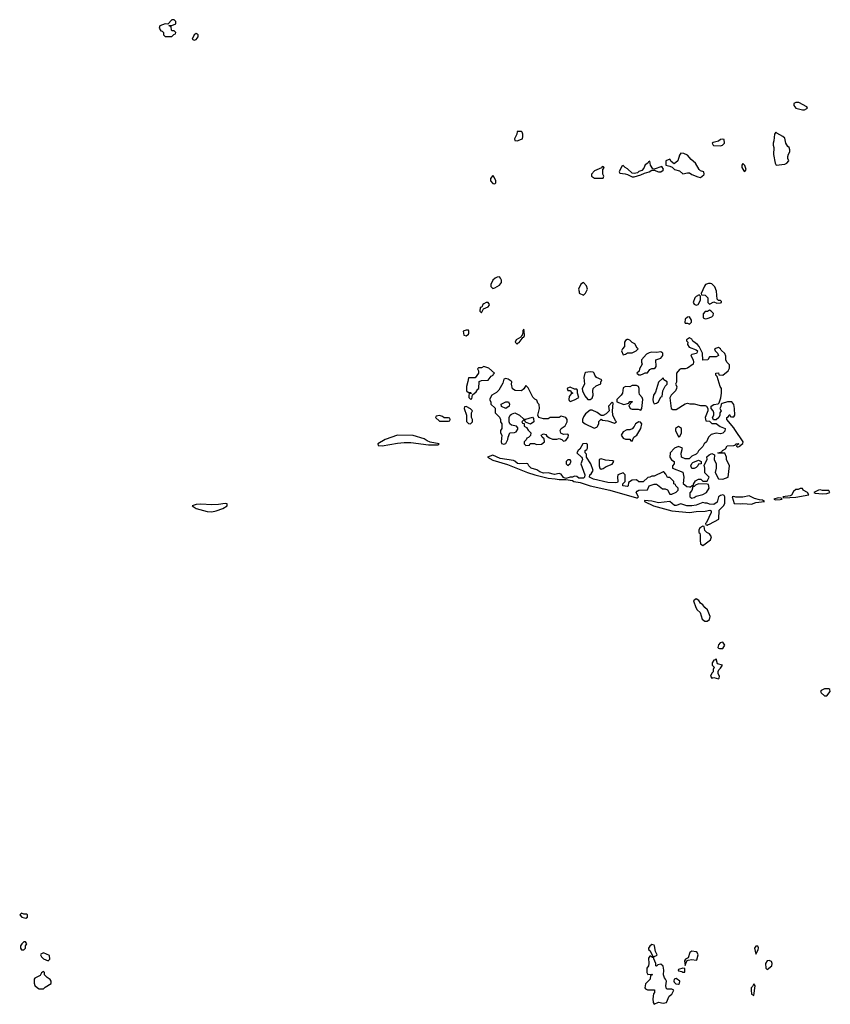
# Model space of a CAD drawing. Header units: inches. Extents: x 2789275 to 2951659, y 860290 to 1033804.
# Tile 296 of 316: x 2893534 to 2900862, y 1023362 to 1032266. Entities that reach past the tile are written whole.
import ezdxf

# ---------------------------------------------------------------- set-up
doc = ezdxf.new("R2010")
doc.units = ezdxf.units.IN
doc.header["$MEASUREMENT"] = 0
for name, color, linetype in [('C8092', 7, 'Continuous'), ('C8093', 7, 'Continuous'), ('C9002', 7, 'Continuous'), ('C9003', 7, 'Continuous')]:
    doc.layers.add(name, color=color, linetype=linetype)

msp = doc.modelspace()

# ---------------------------------------------------------------- linework, layer by layer
at = {"layer": 'C8092', "color": 2, "elevation": 2}
for points in [[(2897870, 1029942), (2897850, 1029939), (2897832, 1029930), (2897812, 1029910), (2897792, 1029870), (2897792.7, 1029852.7), (2897810, 1029834), (2897830, 1029842), (2897870, 1029864.7), (2897888.7, 1029890), (2897888.7, 1029910), (2897882, 1029930)], [(2898630, 1029888), (2898606.4, 1029873.6), (2898584.7, 1029830), (2898592, 1029808), (2898592, 1029792), (2898630, 1029774), (2898648.4, 1029791.6), (2898668, 1029830), (2898658, 1029858)], [(2899780.4, 1029880.4), (2899759.6, 1029880.4), (2899734, 1029870), (2899723.6, 1029856.4), (2899694, 1029790), (2899698, 1029778), (2899730, 1029774), (2899754, 1029750), (2899754, 1029710), (2899770, 1029694), (2899810, 1029714), (2899836.4, 1029703.6), (2899870, 1029706), (2899878, 1029710), (2899878, 1029718), (2899870, 1029726), (2899850, 1029726), (2899838, 1029738), (2899832.5, 1029812.5), (2899818, 1029850), (2899790, 1029878)], [(2899676.4, 1029776.4), (2899650, 1029762), (2899638, 1029750), (2899622.8, 1029710), (2899630, 1029692), (2899650, 1029684.7), (2899668.4, 1029691.6), (2899688, 1029730), (2899687.3, 1029767.3)], [(2897770, 1029708), (2897750, 1029708), (2897730, 1029695.3), (2897722, 1029690), (2897712.7, 1029667.3), (2897698, 1029662), (2897694, 1029630), (2897710, 1029614), (2897727.3, 1029652.7), (2897768, 1029670), (2897778, 1029682), (2897782, 1029690)], [(2899590, 1029578), (2899570, 1029575.3), (2899550, 1029558), (2899546.8, 1029526.8), (2899550, 1029522), (2899570, 1029522), (2899590, 1029512), (2899608, 1029530), (2899608.7, 1029550)], [(2899770, 1029638), (2899751.6, 1029628.4), (2899730, 1029626), (2899712.7, 1029607.3), (2899714, 1029570), (2899730, 1029562), (2899750, 1029564.7), (2899790, 1029578), (2899802, 1029590), (2899806, 1029610), (2899786, 1029630)], [(2897570, 1029459), (2897542, 1029450), (2897550, 1029414), (2897570, 1029406), (2897590, 1029422), (2897593.2, 1029430), (2897595.3, 1029450), (2897590, 1029458)], [(2898090, 1029466), (2898083.6, 1029456.4), (2898082, 1029430), (2898074, 1029406), (2898070, 1029406), (2898064.7, 1029395.3), (2898022, 1029370), (2898012, 1029350), (2898030, 1029332), (2898038, 1029342), (2898050, 1029346.8), (2898086, 1029394), (2898090, 1029394), (2898098, 1029410), (2898095.3, 1029450)], [(2899034.6, 1029374.6), (2899025.4, 1029374.6), (2899010, 1029366), (2899002, 1029350), (2899002, 1029310), (2898982, 1029290), (2898974, 1029270), (2898990, 1029234), (2899010, 1029242), (2899030, 1029252), (2899070, 1029252), (2899108.4, 1029271.6), (2899126, 1029290), (2899116.4, 1029296.4), (2899095.3, 1029335.3), (2899070, 1029348), (2899050, 1029368)], [(2899330, 1029262), (2899290, 1029255.3), (2899250, 1029259), (2899225.4, 1029254.6), (2899199.6, 1029240.4), (2899154, 1029190), (2899154, 1029170), (2899162, 1029150), (2899138, 1029110), (2899132.7, 1029087.3), (2899114, 1029070), (2899130, 1029054), (2899150, 1029054), (2899170, 1029062), (2899188.4, 1029071.6), (2899210, 1029074), (2899230, 1029102), (2899248.4, 1029111.6), (2899270, 1029112), (2899280.4, 1029119.6), (2899288, 1029130), (2899286, 1029190), (2899330, 1029206), (2899348.7, 1029230), (2899348, 1029250)], [(2897730, 1029128.7), (2897710, 1029118), (2897682, 1029118), (2897674, 1029110), (2897682, 1029090), (2897682, 1029070), (2897651.6, 1029028.4), (2897590, 1029026), (2897586, 1028994), (2897572, 1028950), (2897574, 1028910), (2897590, 1028894), (2897610, 1028894), (2897614, 1028890), (2897614, 1028886), (2897598, 1028882), (2897594, 1028870), (2897594, 1028850), (2897610, 1028834), (2897622, 1028838), (2897626, 1028874), (2897660.4, 1028899.6), (2897676.4, 1028923.6), (2897686, 1028930), (2897687.3, 1028992.7), (2897710, 1029002), (2897770, 1029004.7), (2897796.4, 1029043.6), (2897815.3, 1029050), (2897818, 1029062), (2897826, 1029070), (2897773.6, 1029113.6)], [(2898690, 1029080.9), (2898650, 1029076), (2898642.8, 1029070), (2898634.8, 1029030), (2898638.8, 1028970), (2898618, 1028930), (2898622, 1028910), (2898644, 1028864), (2898670, 1028832), (2898690, 1028832), (2898710, 1028842), (2898719, 1028870), (2898715.3, 1028910), (2898718, 1028930), (2898744.7, 1028955.3), (2898788, 1028972), (2898788, 1028988), (2898798, 1029010), (2898749.3, 1029029.3), (2898734, 1029050), (2898728.7, 1029070), (2898718.6, 1029078.6)], [(2897930, 1029022), (2897910, 1029015.3), (2897902, 1028978), (2897864.5, 1028915.5), (2897844, 1028896), (2897802, 1028870), (2897782, 1028830), (2897794, 1028810), (2897794, 1028790), (2897832, 1028752), (2897832, 1028710), (2897871.1, 1028671.1), (2897882, 1028650), (2897882, 1028630), (2897892, 1028610), (2897892, 1028570), (2897882, 1028550), (2897882, 1028530), (2897892, 1028510), (2897887.3, 1028450), (2897890, 1028434), (2897910, 1028426), (2897930, 1028432), (2897948, 1028470), (2897948.4, 1028491.6), (2897966, 1028530), (2898008, 1028532), (2898022, 1028538), (2898036.4, 1028563.6), (2898036.4, 1028576.4), (2898026, 1028590), (2897980.2, 1028600.2), (2897966, 1028610), (2897958, 1028630), (2897958, 1028670), (2897968, 1028690), (2897980.2, 1028699.8), (2898010, 1028711.3), (2898050.9, 1028690.9), (2898090, 1028654), (2898110, 1028654), (2898170, 1028671.3), (2898179.6, 1028659.6), (2898182, 1028630), (2898151.6, 1028608.4), (2898106, 1028626), (2898102, 1028642), (2898090, 1028646), (2898074, 1028630), (2898078, 1028618), (2898094, 1028614), (2898094, 1028590), (2898116.9, 1028576.9), (2898130, 1028554), (2898154, 1028530), (2898152.7, 1028507.3), (2898132.7, 1028487.3), (2898118, 1028482), (2898112.7, 1028467.3), (2898094, 1028450), (2898094, 1028430), (2898110, 1028414), (2898142, 1028418), (2898150, 1028434), (2898187.3, 1028432.7), (2898205.4, 1028425.4), (2898250, 1028426.8), (2898278, 1028450), (2898275.3, 1028475.3), (2898258, 1028490), (2898248, 1028510), (2898270, 1028522), (2898290, 1028514), (2898299.6, 1028499.6), (2898323.6, 1028483.6), (2898350, 1028474), (2898390, 1028472), (2898410, 1028478), (2898434, 1028470), (2898450, 1028454), (2898470, 1028462), (2898493.2, 1028490), (2898494, 1028510), (2898490, 1028518), (2898450, 1028514), (2898425.6, 1028525.6), (2898419, 1028550), (2898429.5, 1028570.5), (2898465.6, 1028594.4), (2898484, 1028630), (2898484, 1028650), (2898470, 1028668.7), (2898430, 1028682), (2898410, 1028669), (2898330, 1028668), (2898310, 1028658), (2898270, 1028655.3), (2898228.4, 1028668.4), (2898218, 1028690), (2898234, 1028750), (2898230, 1028786), (2898218, 1028798), (2898210, 1028826), (2898190, 1028834), (2898172.3, 1028852.3), (2898130, 1028938), (2898110, 1028958), (2898091.1, 1028928.9), (2898071, 1028909), (2898012.9, 1028912.9), (2897989, 1028929), (2897981.2, 1028970), (2897984, 1028990), (2897977.5, 1028997.5), (2897950, 1029015.3)], [(2899110, 1028958), (2899070, 1028958), (2899050, 1028946), (2899010, 1028948), (2898990, 1028938), (2898984.7, 1028890), (2898972, 1028870), (2898932, 1028830), (2898932, 1028810), (2898994, 1028786), (2899042, 1028798), (2899050, 1028814), (2899070, 1028814), (2899074, 1028810), (2899058, 1028802), (2899054, 1028790), (2899042, 1028778), (2899052, 1028750), (2899070, 1028742.8), (2899123.6, 1028743.6), (2899150, 1028734), (2899158, 1028750), (2899168.7, 1028830), (2899162, 1028850), (2899138, 1028878), (2899133.6, 1028893.6), (2899134, 1028930), (2899128.4, 1028948.4)], [(2899350, 1029026), (2899310, 1028988), (2899282, 1028898), (2899264.7, 1028870), (2899258.8, 1028830), (2899261, 1028810), (2899270, 1028792), (2899290, 1028798), (2899308, 1028810), (2899330, 1028854), (2899342, 1028858), (2899348, 1028910), (2899369.1, 1028950.9), (2899388, 1028970), (2899386, 1028990), (2899358, 1029010)], [(2898510, 1028942), (2898486.4, 1028933.6), (2898482, 1028930), (2898490, 1028914), (2898512, 1028912), (2898518, 1028898), (2898534, 1028890), (2898518, 1028882), (2898502.8, 1028857.2), (2898498, 1028830), (2898501, 1028821), (2898510, 1028812), (2898550, 1028827.3), (2898588, 1028850), (2898575.3, 1028890), (2898576.4, 1028916.4), (2898570, 1028926), (2898550, 1028926)], [(2897930, 1028748.7), (2897888.9, 1028768.9), (2897886, 1028790), (2897928.9, 1028811.1), (2897951.6, 1028811.6), (2897962, 1028790), (2897958, 1028770)], [(2898890, 1028806), (2898858, 1028770), (2898862, 1028730), (2898836.8, 1028703.2), (2898810, 1028688), (2898790, 1028686), (2898753.6, 1028713.6), (2898710, 1028735.3), (2898690, 1028735.3), (2898650, 1028702), (2898630, 1028675.3), (2898620.7, 1028650), (2898622.8, 1028630), (2898646, 1028610), (2898727.3, 1028572.7), (2898750, 1028582), (2898755.3, 1028584.7), (2898768, 1028610), (2898768.4, 1028631.6), (2898790, 1028654), (2898803.6, 1028643.6), (2898850, 1028638), (2898910, 1028618), (2898928, 1028630), (2898919, 1028639), (2898897.2, 1028690), (2898892.7, 1028730), (2898898, 1028798)], [(2897330, 1028686), (2897298, 1028682), (2897294, 1028670), (2897330, 1028634), (2897410, 1028634), (2897422, 1028638), (2897426, 1028650), (2897422, 1028662), (2897410, 1028666), (2897370, 1028666), (2897356.4, 1028676.4)], [(2897570, 1028768), (2897554, 1028766), (2897552, 1028750), (2897574, 1028690), (2897572.7, 1028632.7), (2897590, 1028614), (2897610, 1028612), (2897628, 1028630), (2897628, 1028650), (2897618, 1028670), (2897618, 1028710), (2897628, 1028730), (2897610, 1028748)], [(2899130, 1028628), (2899102, 1028610), (2899090, 1028586), (2899070, 1028566), (2899050, 1028558), (2899023.6, 1028556.4), (2898990, 1028538), (2898972, 1028510), (2898990, 1028482), (2899010, 1028472), (2899050, 1028474), (2899058, 1028458), (2899070, 1028454), (2899086, 1028490), (2899112.5, 1028507.5), (2899148.7, 1028570), (2899158, 1028610), (2899147.3, 1028627.3)], [(2896950, 1028507.6), (2896838, 1028470), (2896772, 1028430), (2896774, 1028414), (2896810, 1028411), (2896950, 1028437), (2897010, 1028443.7), (2897070, 1028442), (2897230, 1028422), (2897310, 1028422), (2897318, 1028422), (2897326, 1028430), (2897245.2, 1028445.2), (2897216.6, 1028456.6), (2897190, 1028474.5), (2897090, 1028505.6)], [(2899490, 1028588), (2899462, 1028570), (2899462, 1028550), (2899490, 1028494), (2899502, 1028498), (2899518, 1028530), (2899518, 1028570)], [(2898654, 1028434), (2898626, 1028430), (2898598, 1028382), (2898582, 1028370), (2898572, 1028350), (2898614, 1028310), (2898619.6, 1028299.6), (2898622, 1028290), (2898606, 1028250), (2898642.8, 1028150), (2898641, 1028130), (2898630, 1028121.2), (2898590, 1028121.2), (2898570, 1028135.3), (2898550, 1028138), (2898530, 1028128), (2898510, 1028128), (2898470, 1028118), (2898450, 1028126), (2898430, 1028155.3), (2898410, 1028162), (2898370, 1028154), (2898310, 1028169), (2898270, 1028164), (2898236, 1028176), (2898210, 1028195.3), (2898158, 1028210), (2898138, 1028230), (2898128.4, 1028248.4), (2898114, 1028254), (2898048.9, 1028248.9), (2898033.2, 1028253.2), (2898010, 1028274), (2897998.6, 1028278.6), (2897877, 1028297), (2897810, 1028329), (2897762, 1028310), (2897810, 1028282), (2897944.4, 1028244.4), (2898124.7, 1028170), (2898190, 1028150.8), (2898310, 1028120.5), (2898375.3, 1028115.3), (2898410, 1028107.7), (2898470, 1028107.3), (2898530, 1028098), (2898542, 1028090), (2898599.9, 1028079.9), (2898690, 1028050.5), (2898870.3, 1028010.3), (2899110, 1027941), (2899119, 1027941), (2899128, 1027950), (2899108, 1027990), (2899116.4, 1028003.6), (2899130, 1028011.3), (2899210, 1028014), (2899226, 1028050), (2899270, 1028064.7), (2899290, 1028064.7), (2899299.8, 1028059.8), (2899343.6, 1028023.6), (2899370, 1028022), (2899390, 1028014), (2899410, 1027974), (2899430, 1027974), (2899470, 1027992), (2899488, 1028010), (2899488, 1028030), (2899466, 1028050), (2899462, 1028062), (2899446, 1028070), (2899446, 1028090), (2899410, 1028126), (2899390, 1028126), (2899376.4, 1028156.4), (2899358, 1028178), (2899350, 1028178), (2899270, 1028138), (2899250, 1028138), (2899230, 1028128), (2899212.7, 1028127.3), (2899170, 1028086), (2899130, 1028086), (2899110, 1028106), (2899070, 1028102), (2899038, 1028082), (2899034, 1028050), (2899030, 1028046), (2898986, 1028050), (2898986, 1028070), (2899008, 1028090), (2899008.7, 1028150), (2898990, 1028168.7), (2898942, 1028150), (2898938, 1028130), (2898942, 1028090), (2898938, 1028082), (2898923.6, 1028076.4), (2898850, 1028081.6), (2898722, 1028110), (2898686, 1028130), (2898688.7, 1028150), (2898701.2, 1028158.8), (2898719, 1028190), (2898697.2, 1028250), (2898658, 1028310), (2898658, 1028338), (2898646, 1028350), (2898646, 1028370), (2898662, 1028378), (2898667.3, 1028392.7), (2898667.3, 1028427.3)], [(2898510, 1028286), (2898490, 1028286), (2898474, 1028270), (2898474, 1028250), (2898490, 1028234), (2898510, 1028254), (2898518, 1028270)], [(2898790, 1028295.3), (2898774, 1028290), (2898771.3, 1028230), (2898778, 1028210), (2898790, 1028201), (2898810, 1028206.8), (2898835.1, 1028224.9), (2898890, 1028246), (2898906, 1028270), (2898895.3, 1028275.3), (2898830, 1028282)], [(2899610, 1028208), (2899602, 1028230), (2899610, 1028254), (2899618, 1028262), (2899670, 1028282), (2899694, 1028270), (2899694, 1028250), (2899670, 1028246), (2899664.7, 1028230), (2899650, 1028215.3), (2899630, 1028208)], [(2899670, 1028068), (2899642, 1028058), (2899630, 1028046), (2899618, 1028042), (2899611.6, 1028008.4), (2899592.7, 1027987.3), (2899592, 1027950), (2899610, 1027938), (2899630, 1027946), (2899650, 1027958), (2899710, 1027971.3), (2899742, 1027990), (2899766, 1028030), (2899762, 1028062), (2899750, 1028066)], [(2899890, 1027968.7), (2899870, 1027964), (2899851.3, 1027950), (2899838.5, 1027901.5), (2899810, 1027881.2), (2899770, 1027884), (2899750, 1027895.3), (2899730, 1027894), (2899710, 1027899), (2899650, 1027876), (2899610.5, 1027869.5), (2899566, 1027870), (2899510, 1027889), (2899470, 1027872.7), (2899452.9, 1027872.9), (2899410, 1027908.7), (2899310, 1027898.4), (2899250, 1027912), (2899182, 1027918), (2899182, 1027910), (2899264.7, 1027870), (2899430, 1027824.9), (2899590, 1027810.4), (2899650, 1027818.4), (2899730, 1027820.7), (2899774, 1027830), (2899783.6, 1027823.6), (2899786, 1027810), (2899742, 1027718), (2899734, 1027710), (2899738, 1027698), (2899750, 1027694), (2899758, 1027702), (2899770, 1027704.7), (2899855.3, 1027750), (2899857.2, 1027830), (2899895.3, 1027870), (2899908.9, 1027891.1), (2899908.7, 1027950), (2899902, 1027962)], [(2895390, 1027891.5), (2895330, 1027881.6), (2895270, 1027879.5), (2895170, 1027885.2), (2895130, 1027881.2), (2895092, 1027870), (2895130, 1027845.5), (2895230, 1027819.3), (2895270, 1027815.5), (2895310, 1027826), (2895370, 1027846), (2895409, 1027870), (2895408.4, 1027888.4)], [(2899710, 1027686), (2899682, 1027670), (2899674, 1027650), (2899674, 1027630), (2899682, 1027622), (2899685.4, 1027605.4), (2899685.2, 1027554.8), (2899690, 1027524.7), (2899710, 1027511), (2899730, 1027524.7), (2899778, 1027562), (2899788.7, 1027590), (2899770, 1027618), (2899746, 1027630), (2899727.3, 1027647.3), (2899722, 1027682)], [(2899650, 1027028), (2899626, 1027010), (2899646, 1026950), (2899658, 1026930), (2899686.4, 1026906.4), (2899703.4, 1026843.4), (2899727.9, 1026827.9), (2899750, 1026827.3), (2899770, 1026842), (2899777.2, 1026870), (2899753.2, 1026930), (2899729, 1026949), (2899710, 1026975.3), (2899688, 1026990), (2899672.9, 1027012.9)], [(2899890, 1026637.2), (2899866, 1026630), (2899850, 1026614), (2899846, 1026590), (2899850, 1026582), (2899859.6, 1026579.6), (2899890, 1026581), (2899909.2, 1026610)], [(2899830, 1026486), (2899822, 1026478), (2899810, 1026475.3), (2899794, 1026450), (2899794, 1026430), (2899812, 1026410), (2899802, 1026390), (2899802, 1026370), (2899790, 1026358), (2899778, 1026330), (2899790, 1026312), (2899810, 1026318), (2899850, 1026306.8), (2899858, 1026310), (2899859, 1026330), (2899848, 1026350), (2899848.4, 1026371.6), (2899854, 1026386), (2899870, 1026402), (2899886, 1026430), (2899842, 1026442)], [(2893550, 1024186), (2893534, 1024170), (2893554, 1024150), (2893590, 1024142), (2893606, 1024150), (2893606, 1024170), (2893596.4, 1024176.4), (2893570, 1024178)], [(2893570, 1023928), (2893552, 1023910), (2893542, 1023890), (2893542, 1023870), (2893550, 1023854), (2893570, 1023854), (2893586, 1023870), (2893586, 1023890), (2893598, 1023910), (2893587.3, 1023927.3)], [(2899250, 1023902), (2899230, 1023888), (2899218, 1023870), (2899218, 1023858), (2899232, 1023850), (2899258, 1023798), (2899270, 1023794), (2899290, 1023802), (2899298, 1023810), (2899280.4, 1023840.4), (2899274, 1023890), (2899270, 1023898)], [(2893750, 1023828), (2893725.4, 1023814.6), (2893722, 1023810), (2893732, 1023790), (2893750, 1023772), (2893790, 1023754), (2893806, 1023770), (2893802, 1023802)], [(2899238, 1023798), (2899230, 1023798), (2899219.6, 1023780.4), (2899221, 1023730), (2899218, 1023710), (2899204.7, 1023690), (2899204.7, 1023650), (2899212.7, 1023632.7), (2899250, 1023634), (2899254, 1023630), (2899238, 1023622), (2899234, 1023590), (2899190, 1023546), (2899184.7, 1023510), (2899190, 1023502), (2899210, 1023492), (2899271.6, 1023491.6), (2899271.3, 1023470), (2899264.7, 1023455.3), (2899258, 1023410), (2899259.6, 1023379.6), (2899270, 1023362), (2899310, 1023382), (2899350, 1023372), (2899382, 1023378), (2899404.7, 1023435.3), (2899430, 1023454), (2899446, 1023490), (2899430, 1023498), (2899390, 1023498), (2899382, 1023502), (2899375.3, 1023530), (2899381.2, 1023570), (2899373.2, 1023590), (2899362, 1023602), (2899353.2, 1023630), (2899356, 1023670), (2899350, 1023706), (2899330, 1023726), (2899302, 1023718), (2899290, 1023706), (2899286, 1023710), (2899286, 1023730), (2899266, 1023774), (2899266, 1023786), (2899254, 1023786)], [(2899610, 1023844), (2899591.3, 1023830), (2899576.9, 1023783.1), (2899554, 1023770), (2899545.4, 1023754.6), (2899550, 1023714), (2899566, 1023754), (2899578, 1023762), (2899610, 1023766), (2899650, 1023762), (2899654.6, 1023765.4), (2899668.7, 1023810), (2899659, 1023830), (2899650, 1023836)], [(2893750, 1023658), (2893730, 1023646), (2893718, 1023622), (2893670, 1023598), (2893664.7, 1023590), (2893665.4, 1023554.6), (2893671.6, 1023531.6), (2893694, 1023510), (2893710, 1023502), (2893750, 1023502), (2893764, 1023516), (2893818, 1023550), (2893818, 1023570), (2893810, 1023586), (2893783.1, 1023603.1), (2893763.1, 1023623.1), (2893758, 1023630), (2893758, 1023650)], [(2899530, 1023688), (2899490, 1023678), (2899487.1, 1023672.9), (2899490, 1023664.7), (2899518.8, 1023658.8), (2899530, 1023652), (2899546, 1023654), (2899546, 1023686)], [(2899470, 1023594), (2899451.6, 1023588.4), (2899446.8, 1023570), (2899450, 1023562), (2899466, 1023546), (2899490, 1023544.7), (2899498, 1023550), (2899502, 1023570)]]:
    msp.add_lwpolyline(points, close=True, dxfattribs=at)
for points in [[(2900000, 1028560.4), (2899990, 1028575.3), (2899926, 1028650), (2899926, 1028670), (2899942, 1028678), (2899947.3, 1028692.7), (2899952.7, 1028692.7), (2899958, 1028678), (2899970, 1028674), (2899990, 1028674), (2899998, 1028690), (2899997.2, 1028750), (2899990, 1028786), (2899973.2, 1028810), (2899934, 1028810), (2899883.6, 1028796.4), (2899874, 1028790), (2899872, 1028768), (2899864.7, 1028750), (2899874, 1028730), (2899862, 1028710), (2899862, 1028690), (2899854, 1028670), (2899830, 1028646), (2899807.3, 1028647.3), (2899798, 1028670), (2899808, 1028690), (2899808.7, 1028710), (2899802, 1028730), (2899786, 1028750), (2899786, 1028770), (2899810, 1028786), (2899848, 1028792), (2899858, 1028802), (2899873.2, 1028846.8), (2899877.2, 1028890), (2899878, 1028930), (2899866, 1028950), (2899838, 1029038), (2899828, 1029050), (2899828, 1029070), (2899850, 1029074), (2899854, 1029054), (2899890, 1029052), (2899938, 1029090), (2899950, 1029114), (2899950, 1029146), (2899928, 1029170), (2899918, 1029190), (2899916.4, 1029223.6), (2899910, 1029246), (2899876.4, 1029276.4), (2899868, 1029290), (2899850, 1029302), (2899814, 1029290), (2899822, 1029270), (2899842, 1029250), (2899851.1, 1029228.9), (2899830, 1029218), (2899770, 1029218), (2899754, 1029190), (2899710, 1029186), (2899708, 1029250), (2899678, 1029310), (2899662, 1029330), (2899620.2, 1029360.2), (2899610, 1029378), (2899590, 1029388), (2899562, 1029370), (2899562, 1029362), (2899574, 1029350), (2899572, 1029330), (2899584.7, 1029304.7), (2899650, 1029282), (2899662, 1029270), (2899659.6, 1029260.4), (2899651.6, 1029248.4), (2899610, 1029238), (2899602, 1029230), (2899622.8, 1029190), (2899626, 1029170), (2899622, 1029150), (2899570, 1029115.3), (2899550, 1029108.7), (2899510, 1029108.7), (2899498, 1029102), (2899471.3, 1029068.7), (2899472, 1028988), (2899462, 1028970), (2899474, 1028950), (2899472, 1028930), (2899462, 1028910), (2899422, 1028870), (2899412.7, 1028847.3), (2899422, 1028750), (2899439.6, 1028739.6), (2899470, 1028742), (2899549.1, 1028790.9), (2899570, 1028798), (2899591.6, 1028791.6), (2899630, 1028791.3), (2899690, 1028778), (2899730, 1028778), (2899742, 1028770), (2899754, 1028750), (2899754, 1028730), (2899732, 1028670), (2899738, 1028638), (2899770, 1028634), (2899790, 1028614), (2899830, 1028614), (2899866, 1028586), (2899912, 1028570), (2899910, 1028546), (2899890, 1028528), (2899870, 1028522), (2899830, 1028526), (2899785.4, 1028514.6), (2899762, 1028490), (2899742, 1028450), (2899722, 1028430), (2899710, 1028406), (2899670, 1028366), (2899662, 1028350), (2899650, 1028338), (2899610, 1028318), (2899584.7, 1028295.3), (2899550, 1028294), (2899518, 1028310), (2899514.6, 1028345.4), (2899526, 1028390), (2899490, 1028406), (2899454, 1028390), (2899414, 1028350), (2899412, 1028310), (2899425.4, 1028285.4), (2899452, 1028270), (2899452, 1028250), (2899434, 1028230), (2899434, 1028210), (2899530, 1028174), (2899538, 1028130), (2899532.7, 1028072.7), (2899563.6, 1028043.6), (2899590, 1028042), (2899598, 1028042), (2899614, 1028054), (2899626, 1028054), (2899626, 1028066), (2899644.7, 1028095.3), (2899670, 1028112), (2899691.6, 1028111.6), (2899710, 1028094), (2899750, 1028094), (2899766, 1028130), (2899728.7, 1028168.7), (2899728.7, 1028210), (2899722, 1028238), (2899748, 1028290), (2899747.3, 1028312.7), (2899766, 1028330), (2899790, 1028342), (2899814, 1028330), (2899812, 1028290), (2899831, 1028250), (2899831, 1028210), (2899822, 1028170), (2899850, 1028114), (2899890, 1028112), (2899938, 1028130), (2899951.8, 1028230), (2899924, 1028290), (2899924, 1028310), (2899910, 1028346), (2899850, 1028346), (2899846, 1028350), (2899882, 1028358), (2899886, 1028370), (2899914.6, 1028385.4), (2899930, 1028412), (2899990, 1028414), (2900000, 1028417.3)], [(2900000, 1027951.8), (2899990, 1027955.3), (2899974, 1027950), (2899994, 1027890), (2900000, 1027889.7)]]:
    msp.add_lwpolyline(points, dxfattribs=at)
at = {"layer": 'C8093', "color": 2, "elevation": 2}
for points in [[(2894930, 1032266), (2894910, 1032266), (2894874, 1032226), (2894850, 1032228), (2894802, 1032210), (2894794, 1032190), (2894810, 1032164.7), (2894822, 1032162), (2894834, 1032150), (2894834, 1032130), (2894850, 1032114), (2894910, 1032114), (2894927.3, 1032132.7), (2894942, 1032138), (2894946, 1032150), (2894930, 1032166), (2894910, 1032166), (2894906, 1032170), (2894902, 1032202), (2894886, 1032210), (2894886, 1032214), (2894910, 1032214), (2894946, 1032230), (2894946, 1032250)], [(2895130, 1032142), (2895112, 1032130), (2895094, 1032090), (2895110, 1032082), (2895130, 1032086), (2895148, 1032110), (2895148, 1032130)], [(2898070, 1031255.3), (2898030, 1031254), (2898027.3, 1031230), (2898006, 1031190), (2898010, 1031174), (2898030, 1031171.3), (2898070, 1031186), (2898078, 1031190), (2898082, 1031210), (2898082, 1031230), (2898075.3, 1031250)], [(2899890, 1031186), (2899870, 1031182), (2899850, 1031168), (2899803.6, 1031156.4), (2899794, 1031150), (2899802, 1031130), (2899807.3, 1031127.3), (2899870, 1031125.5), (2899888, 1031130), (2899906, 1031150), (2899902, 1031182)], [(2899510, 1031058), (2899498, 1031042), (2899484.7, 1030990), (2899450, 1030962), (2899423.1, 1030983.1), (2899410, 1031006), (2899374, 1030990), (2899374, 1030950), (2899410, 1030942), (2899431.3, 1030931.3), (2899454, 1030910), (2899499.8, 1030899.8), (2899530, 1030871.3), (2899570, 1030882), (2899590, 1030882), (2899610, 1030864.7), (2899663.6, 1030843.6), (2899690, 1030838), (2899718, 1030862), (2899722, 1030870), (2899718, 1030890), (2899690, 1030899), (2899675.3, 1030910), (2899642, 1030970), (2899602.9, 1031002.9), (2899570, 1031042), (2899536.4, 1031056.4)], [(2898810, 1030938), (2898794, 1030930), (2898794, 1030926), (2898730, 1030898), (2898704.7, 1030870), (2898702, 1030850), (2898730, 1030834), (2898810, 1030834), (2898815.3, 1030850), (2898806, 1030870), (2898806, 1030914), (2898810, 1030914), (2898818, 1030930)], [(2899230, 1030986), (2899218, 1030982), (2899212, 1030968), (2899187.1, 1030952.9), (2899176, 1030924), (2899158, 1030902), (2899130, 1030892.7), (2899118, 1030882), (2899090, 1030874), (2899070, 1030878), (2899030, 1030918), (2899008, 1030928), (2898990, 1030946), (2898978, 1030942), (2898954, 1030890), (2898958, 1030878), (2899007.3, 1030872.7), (2899030, 1030866), (2899070, 1030844.7), (2899090, 1030846), (2899150, 1030862.8), (2899181.2, 1030878.8), (2899226, 1030890), (2899250, 1030904.7), (2899270, 1030904.7), (2899310, 1030891.3), (2899330, 1030891.3), (2899350, 1030906), (2899354.6, 1030914.6), (2899338, 1030938), (2899270, 1030915.3), (2899258, 1030918), (2899238, 1030950)], [(2897810, 1030858), (2897791.3, 1030830), (2897791.3, 1030810), (2897810, 1030784.7), (2897830, 1030782), (2897838, 1030790), (2897837.2, 1030810), (2897823.1, 1030843.1)]]:
    msp.add_lwpolyline(points, close=True, dxfattribs=at)
at = {"layer": 'C9002', "color": 2, "elevation": 2}
for points in [[(2900000, 1028417.3), (2900002, 1028418), (2900008.7, 1028431.3), (2900030, 1028434), (2900034, 1028426), (2900018, 1028422), (2900014, 1028410), (2900022, 1028402), (2900030, 1028402), (2900046, 1028410), (2900046, 1028414), (2900070, 1028434), (2900074, 1028450), (2900000, 1028560.4)], [(2900000, 1027889.7), (2900047.5, 1027887.5), (2900070, 1027892), (2900150, 1027886), (2900190, 1027898.8), (2900268, 1027910), (2900250, 1027922), (2900223.1, 1027923.1), (2900176.6, 1027936.6), (2900130, 1027961.2), (2900070, 1027948), (2900008.7, 1027948.7), (2900000, 1027951.8)]]:
    msp.add_lwpolyline(points, dxfattribs=at)
for points in [[(2900610, 1028026), (2900590, 1028026), (2900570, 1028018), (2900550, 1028018), (2900530, 1027998), (2900510, 1027966), (2900499.6, 1027960.4), (2900434, 1027950), (2900442, 1027942), (2900550, 1027947.7), (2900668, 1027970), (2900655.3, 1027990), (2900618, 1028010)], [(2900770, 1028013.2), (2900754, 1028010), (2900714, 1027990), (2900724.7, 1027984.7), (2900790, 1027978), (2900830, 1027981), (2900850, 1027987.3), (2900858, 1027990), (2900847.3, 1028007.3), (2900790, 1028008)], [(2900390, 1027942), (2900352, 1027930), (2900370, 1027922.8), (2900410, 1027927.7), (2900426, 1027930), (2900418, 1027938)], [(2900850, 1026215.3), (2900810, 1026215.3), (2900779.6, 1026200.4), (2900772, 1026190), (2900779.6, 1026179.6), (2900810, 1026152), (2900830, 1026152), (2900862, 1026190), (2900858, 1026210)], [(2900190, 1023888), (2900178, 1023870), (2900190, 1023814), (2900210, 1023854), (2900212.1, 1023872.1), (2900207.3, 1023887.3)], [(2900310, 1023757.2), (2900290, 1023755.3), (2900276, 1023730), (2900278, 1023690), (2900290, 1023678), (2900334, 1023710), (2900337.2, 1023730), (2900330, 1023748)], [(2900170, 1023548), (2900158, 1023522), (2900147.3, 1023510), (2900146.8, 1023490), (2900150, 1023454), (2900170, 1023442), (2900182, 1023530)]]:
    msp.add_lwpolyline(points, close=True, dxfattribs=at)
at = {"layer": 'C9003', "color": 2, "elevation": 2}
for points in [[(2900550, 1031518), (2900532, 1031508), (2900531.3, 1031490), (2900550, 1031467.3), (2900610, 1031451.3), (2900630, 1031452), (2900650, 1031462), (2900655.3, 1031470), (2900650, 1031478), (2900576.4, 1031516.4)], [(2900370, 1031248), (2900358, 1031230), (2900351.3, 1031170), (2900344.7, 1031150), (2900344.7, 1031130), (2900351.3, 1031111.3), (2900347.1, 1031047.1), (2900362.8, 1030970), (2900371.6, 1030951.6), (2900450, 1030961), (2900468, 1030970), (2900486, 1030990), (2900478, 1031010), (2900479, 1031030), (2900484, 1031050), (2900496, 1031070), (2900496, 1031090), (2900489, 1031110), (2900478.4, 1031118.4), (2900459.3, 1031150), (2900450, 1031194), (2900434, 1031210), (2900379, 1031239)], [(2900070, 1030966), (2900062, 1030950), (2900062, 1030930), (2900079.6, 1030899.6), (2900090, 1030892), (2900102, 1030910), (2900090, 1030946)]]:
    msp.add_lwpolyline(points, close=True, dxfattribs=at)

doc.saveas('drawing.dxf')
